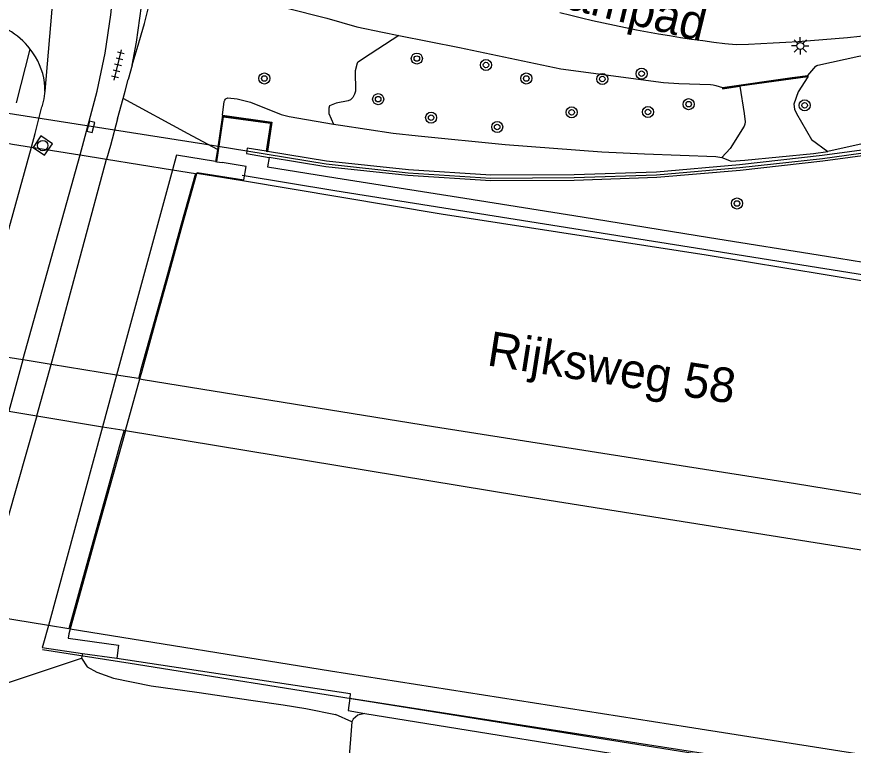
# Model space of a CAD drawing. Extents: x 131000 to 133013, y 393000 to 396501.
# Drawn here: x 132521 to 132581.5, y 394357.9 to 394410.6 of the extents above; entities that cross this region are included whole.
import ezdxf

# ---------------------------------------------------------------- set-up
doc = ezdxf.new("R2010")
doc.units = 0
for name, color, linetype in [('gg-afsc-muur', 7, 'Continuous'), ('gg-anno-openbare ruimte label', 7, 'Continuous'), ('gg-knt-BGT kruinlijn', 7, 'Continuous'), ('gg-knt-verharding', 7, 'Continuous'), ('gg-knt-verharding nz', 7, 'Continuous'), ('gg-kntw-beschoeiing', 7, 'Continuous'), ('gg-kwrk-kunstwerk niveau 01', 7, 'Continuous'), ('gt-symb-boom', 7, 'Continuous'), ('gt-symb-kolk', 7, 'Continuous'), ('gt-symb-lichtmast', 7, 'Continuous'), ('gt-symb-rioolschacht', 7, 'Continuous'), ('gt-symb-tegel verharding', 7, 'Continuous'), ('gx-grn-maaiveld', 7, 'Continuous'), ('gx-knt-lijn weginrichtingselement', 7, 'Continuous')]:
    doc.layers.add(name, color=color, linetype=linetype)

# ---------------------------------------------------------------- blocks, each defined once
blk = doc.blocks.new('gt0-LMAST')
at = {"layer": 'gt-symb-lichtmast'}
for p, q in [((-0.005, 0.246), (-0.005, 0.621)), ((-0.182, 0.173), (-0.447, 0.438)), ((0.172, 0.173), (0.437, 0.438)), ((-0.255, -0.004), (-0.63, -0.004)), ((-0.182, -0.181), (-0.447, -0.446)), ((-0.005, -0.254), (-0.005, -0.629)), ((0.437, -0.446), (0.172, -0.181)), ((0.245, -0.004), (0.62, -0.004))]:
    blk.add_line(p, q, dxfattribs=at)
blk.add_circle((-0.005, -0.004), 0.25, dxfattribs=at)
blk = doc.blocks.new('gt0-BOOM')
at = {"layer": 'gt-symb-boom'}
for radius in [0.4, 0.2]:
    blk.add_circle((0, 0), radius, dxfattribs=at)
blk = doc.blocks.new('gt0-TEG1')
at = {"layer": 'gt-symb-tegel verharding'}
for p, q in [((-1.125, 0), (1.125, 0)), ((-0.9, -0.25), (-0.9, 0.25)), ((-0.45, -0.25), (-0.45, 0.25)), ((0, -0.25), (0, 0.25)), ((0.45, -0.25), (0.45, 0.25)), ((0.9, -0.25), (0.9, 0.25))]:
    blk.add_line(p, q, dxfattribs=at)
blk = doc.blocks.new('gt0-KOLK')
at = {"layer": 'gt-symb-kolk'}
blk.add_lwpolyline([(0, 0), (0.375, 0), (0.375, 0.4), (-0.375, 0.4), (-0.375, 0), (0, 0)], dxfattribs=at)
blk = doc.blocks.new('gt0-RS')
at = {"layer": 'gt-symb-rioolschacht'}
blk.add_lwpolyline([(-0.5, -0.5), (0.5, -0.5), (0.5, 0.5), (-0.5, 0.5)], close=True, dxfattribs=at)
blk.add_circle((0, 0), 0.375, dxfattribs=at)

msp = doc.modelspace()

# ---------------------------------------------------------------- linework, layer by layer
at = {"layer": 'gg-afsc-muur'}
msp.add_lwpolyline([(132522.899, 394364.869), (132529.231, 394363.886), (132580.724, 394355.649)], dxfattribs=at)
at = {"layer": 'gg-knt-BGT kruinlijn'}
for p, q in [((132535.885, 394403.466), (132535.52, 394400.988)), ((132525.77, 394364.586), (132525.7, 394364.23)), ((132525.7, 394364.23), (132526.126, 394363.612)), ((132526.126, 394363.612), (132526.806, 394363.222)), ((132526.806, 394363.222), (132528.008, 394362.796)), ((132528.008, 394362.796), (132530.746, 394362.251)), ((132530.746, 394362.251), (132534.044, 394361.784)), ((132534.044, 394361.784), (132538.105, 394361.187)), ((132538.105, 394361.187), (132540.277, 394360.871)), ((132540.277, 394360.871), (132541.915, 394360.61)), ((132541.915, 394360.61), (132544.058, 394360.182)), ((132545.222, 394359.63), (132544.058, 394360.182))]:
    msp.add_line(p, q, dxfattribs=at)
for points in [[(132535.885, 394403.466), (132536.007, 394404.468), (132536.051, 394404.571), (132536.099, 394404.628), (132536.159, 394404.676), (132536.221, 394404.709), (132536.277, 394404.721), (132536.938, 394404.649), (132537.915, 394404.407), (132540.133, 394403.536), (132540.697, 394403.383), (132543.906, 394402.83)], [(132592.076, 394403.655), (132590.206, 394403.432), (132587.974, 394403.029), (132586.367, 394402.599), (132585.535, 394402.312), (132583.835, 394401.794), (132579.609, 394400.845)], [(132543.906, 394402.83), (132544.402, 394402.744), (132548.21, 394402.164), (132550.028, 394401.995), (132556.32, 394401.361), (132563.297, 394400.818), (132566.369, 394400.688), (132571.53, 394400.481), (132571.958, 394400.42)], [(132571.958, 394400.42), (132572.627, 394400.156), (132573.628, 394400.219), (132578.579, 394400.71), (132579.609, 394400.845)]]:
    msp.add_lwpolyline(points, dxfattribs=at)
at = {"layer": 'gg-knt-verharding'}
for p, q in [((132523.964, 394415.716), (132523.049, 394405.2)), ((132521.012, 394404.362), (132522.006, 394408.245)), ((132528.851, 394405.217), (132529.074, 394406.06)), ((132522.364, 394402.161), (132522.831, 394404.074))]:
    msp.add_line(p, q, dxfattribs=at)
for points in [[(132525.877, 394401.594), (132526.842, 394405.21), (132527.414, 394407.958), (132527.835, 394410.734), (132528.31, 394415.266)], [(132523.049, 394405.2), (132523.058, 394405.524), (132523.042, 394405.848)], [(132523.049, 394405.2), (132523.036, 394405.047), (132522.977, 394404.659), (132522.831, 394404.074)]]:
    msp.add_lwpolyline(points, dxfattribs=at)
for centre, radius, start, end in [((132582.087, 394494.183), 86.089, 255.31536, 263.93393), ((132517.831, 394405.054), 5.255, 37.396, 83.34984), ((132568.622, 394538.724), 130.221, 271.9216, 278.23656), ((132518.002, 394405.092), 5.096, 8.5288, 38.21987)]:
    msp.add_arc(centre, radius, start, end, dxfattribs=at)
at = {"layer": 'gg-knt-verharding nz'}
for p, q in [((132522.09, 394401.172), (132522.364, 394402.161)), ((132517.984, 394386.358), (132522.09, 394401.172)), ((132525.603, 394400.608), (132525.877, 394401.594)), ((132527.79, 394401.286), (132527.522, 394400.299)), ((132521.475, 394385.792), (132525.603, 394400.608)), ((132521.475, 394385.792), (132520.445, 394382.086)), ((132522.474, 394381.751), (132523.503, 394385.463)), ((132522.474, 394381.751), (132518.387, 394367.401))]:
    msp.add_line(p, q, dxfattribs=at)
msp.add_lwpolyline([(132523.503, 394385.463), (132525.802, 394393.949), (132527.522, 394400.299)], dxfattribs=at)
at = {"layer": 'gg-kntw-beschoeiing'}
for p, q in [((132484.912, 394409.195), (132534.554, 394401.406)), ((132578.166, 394406.297), (132573.263, 394405.613)), ((132573.263, 394405.613), (132572.011, 394405.438)), ((132535.927, 394403.41), (132535.441, 394400.116)), ((132539.408, 394402.93), (132535.927, 394403.41)), ((132539.099, 394400.858), (132539.408, 394402.93)), ((132534.554, 394401.406), (132537.647, 394400.895)), ((132579.234, 394400.357), (132585.147, 394401.153)), ((132537.647, 394400.895), (132543.37, 394399.949)), ((132543.37, 394399.949), (132549.298, 394399.316)), ((132573.259, 394399.686), (132579.234, 394400.357)), ((132549.298, 394399.316), (132555.275, 394398.935)), ((132567.244, 394399.165), (132573.259, 394399.686)), ((132555.275, 394398.935), (132561.298, 394398.962)), ((132561.298, 394398.962), (132567.244, 394399.165))]:
    msp.add_line(p, q, dxfattribs=at)
at = {"layer": 'gg-kwrk-kunstwerk niveau 01'}
for p, q in [((132525.603, 394400.608), (132527.522, 394400.299)), ((132527.522, 394400.299), (132532.287, 394399.533)), ((132521.475, 394385.792), (132517.984, 394386.358)), ((132528.241, 394384.694), (132523.503, 394385.463)), ((132522.474, 394381.751), (132527.225, 394380.968)), ((132523.31, 394366.609), (132518.387, 394367.401))]:
    msp.add_line(p, q, dxfattribs=at)
for points in [[(132520.258, 394401.467), (132520.73, 394401.391), (132522.09, 394401.172)], [(132522.09, 394401.172), (132525.583, 394400.611), (132525.603, 394400.608)], [(132532.287, 394399.533), (132533.939, 394399.267), (132532.889, 394395.493), (132531.914, 394391.987), (132530.954, 394388.534), (132529.979, 394385.026), (132529.815, 394384.439), (132528.241, 394384.694)], [(132523.503, 394385.463), (132521.491, 394385.789), (132521.475, 394385.792)], [(132520.445, 394382.086), (132520.463, 394382.083), (132522.474, 394381.751)], [(132527.225, 394380.968), (132528.779, 394380.712), (132528.557, 394379.914), (132527.634, 394376.595), (132526.652, 394373.062), (132525.684, 394369.584), (132524.791, 394366.371), (132523.31, 394366.609)]]:
    msp.add_lwpolyline(points, dxfattribs=at)
at = {"layer": 'gx-grn-maaiveld'}
for p, q in [((132529.359, 394407.082), (132529.074, 394406.06)), ((132578.172, 394406.245), (132573.269, 394405.561)), ((132578.16, 394406.346), (132578.172, 394406.245)), ((132528.706, 394404.67), (132528.851, 394405.217)), ((132528.31, 394403.208), (132528.706, 394404.67)), ((132528.31, 394403.208), (132527.79, 394401.286)), ((132532.555, 394400.518), (132532.287, 394399.533)), ((132532.576, 394400.594), (132532.555, 394400.518)), ((132535.392, 394400.124), (132532.576, 394400.594)), ((132535.52, 394400.988), (132535.392, 394400.124)), ((132537.676, 394401.093), (132537.618, 394400.697)), ((132537.618, 394400.697), (132539.251, 394400.427)), ((132539.049, 394400.866), (132537.676, 394401.093)), ((132539.049, 394400.866), (132539.148, 394400.85)), ((132535.392, 394400.124), (132535.491, 394400.108)), ((132535.491, 394400.108), (132535.866, 394400.045)), ((132532.287, 394399.533), (132528.241, 394384.694)), ((132528.241, 394384.694), (132527.225, 394380.968)), ((132528.877, 394380.696), (132529.914, 394384.423)), ((132527.225, 394380.968), (132523.31, 394366.609)), ((132523.31, 394366.609), (132522.912, 394365.15)), ((132522.912, 394365.15), (132522.872, 394365.001)), ((132522.872, 394365.001), (132525.77, 394364.586)), ((132525.77, 394364.586), (132528.257, 394364.23)), ((132516.76, 394361.27), (132525.7, 394364.23)), ((132545.097, 394361.357), (132580.785, 394355.807)), ((132546.164, 394360.24), (132580.642, 394354.704)), ((132545.222, 394359.63), (132543.88, 394340.941))]:
    msp.add_line(p, q, dxfattribs=at)
for points in [[(132529.359, 394407.082), (132529.675, 394408.763), (132530.03, 394411.354), (132530.296, 394414.349)], [(132529.359, 394407.082), (132529.724, 394408.303), (132530.259, 394410.095), (132530.613, 394411.542), (132530.852, 394412.115), (132531.082, 394412.524), (132531.119, 394412.571), (132531.176, 394412.622), (132531.288, 394412.698), (132531.404, 394412.767), (132531.514, 394412.815), (132531.662, 394412.847), (132531.794, 394412.86), (132532.082, 394412.865), (132532.656, 394412.823), (132534.101, 394412.685), (132535.672, 394412.443), (132536.9, 394412.215), (132540.465, 394411.221), (132543.438, 394410.48), (132545.591, 394409.855), (132547.445, 394409.478), (132548.618, 394409.244)], [(132548.618, 394409.244), (132546.07, 394407.566), (132545.685, 394407.314), (132545.638, 394407.28), (132545.606, 394407.236), (132545.467, 394406.676), (132545.499, 394405.207), (132545.427, 394404.991), (132545.298, 394404.742), (132545.129, 394404.582), (132544.959, 394404.501), (132544.091, 394404.348), (132543.611, 394404.15), (132543.57, 394403.982), (132543.564, 394403.599), (132543.906, 394402.83)], [(132548.618, 394409.244), (132553.006, 394408.37), (132560.327, 394406.83), (132567.74, 394405.838), (132568.845, 394405.762), (132571.13, 394405.692), (132571.343, 394405.663), (132571.53, 394405.623), (132572.005, 394405.487)], [(132578.16, 394406.346), (132578.745, 394407.027), (132578.814, 394407.073), (132578.889, 394407.101), (132581.843, 394407.751), (132586.122, 394408.47), (132588.928, 394408.757)], [(132572.005, 394405.487), (132577.041, 394406.19), (132578.16, 394406.346)], [(132578.172, 394406.245), (132577.476, 394405.163), (132577.148, 394404.28), (132577.215, 394403.905), (132577.343, 394403.585), (132578.446, 394401.727), (132579.609, 394400.845)], [(132573.269, 394405.561), (132573.561, 394403.585), (132573.635, 394402.983), (132573.626, 394402.818), (132573.577, 394402.682), (132572.57, 394401.078), (132571.958, 394400.42)], [(132572.005, 394405.487), (132572.018, 394405.386), (132573.269, 394405.561)], [(132535.52, 394400.988), (132533.405, 394402.131), (132528.706, 394404.67)], [(132535.491, 394400.108), (132535.97, 394403.353), (132539.351, 394402.887), (132539.049, 394400.866)], [(132535.885, 394403.466), (132539.465, 394402.972), (132539.148, 394400.85)], [(132619.541, 394401.432), (132615.148, 394402.011), (132609.157, 394402.254), (132603.157, 394402.338), (132597.134, 394402.204), (132591.137, 394401.876), (132585.125, 394401.352), (132579.21, 394400.555), (132573.239, 394399.885), (132567.232, 394399.365), (132561.294, 394399.162), (132555.281, 394399.135), (132549.315, 394399.516), (132543.397, 394400.148), (132539.148, 394400.85)], [(132619.49, 394401.032), (132615.113, 394401.612), (132609.146, 394401.854), (132603.159, 394401.938), (132597.15, 394401.805), (132591.165, 394401.477), (132585.169, 394400.954), (132579.259, 394400.158), (132573.279, 394399.487), (132567.256, 394398.966), (132561.302, 394398.762), (132555.269, 394398.735), (132549.281, 394399.117), (132543.343, 394399.751), (132539.251, 394400.427)], [(132534.037, 394399.251), (132534.06, 394399.333), (132537.434, 394398.8), (132537.606, 394399.764), (132535.866, 394400.045)], [(132539.251, 394400.427), (132539.145, 394399.743), (132544.071, 394398.96), (132548.187, 394398.305), (132553.402, 394397.477), (132561.879, 394396.134), (132571.077, 394394.642), (132579.527, 394393.283), (132588.421, 394391.834), (132596.629, 394390.543), (132607.838, 394388.695), (132617.678, 394387.108), (132617.511, 394385.816)], [(132529.914, 394384.423), (132530.078, 394385.01), (132531.053, 394388.518), (132532.013, 394391.971), (132532.988, 394395.477), (132534.037, 394399.251)], [(132585.393, 394390.958), (132570.822, 394393.353), (132551.685, 394396.332), (132537.338, 394398.72), (132534.037, 394399.251)], [(132529.914, 394384.423), (132530.167, 394384.382), (132551.132, 394380.99), (132577.274, 394376.855), (132598.395, 394373.412), (132619.409, 394370.036), (132643.341, 394366.3), (132662.638, 394363.19), (132684.84, 394359.632), (132706.905, 394355.957), (132728.907, 394352.541), (132757.52, 394348.034)], [(132528.877, 394380.696), (132528.656, 394379.898), (132527.733, 394376.579), (132526.751, 394373.046), (132525.783, 394369.568), (132524.889, 394366.355)], [(132528.877, 394380.696), (132557.358, 394376), (132586.726, 394371.327), (132630.208, 394364.39), (132679.891, 394356.404), (132717.95, 394350.316), (132745.848, 394345.902), (132757.065, 394344.129)], [(132524.889, 394366.355), (132524.791, 394366.002), (132524.747, 394365.696), (132528.389, 394365.17), (132528.257, 394364.23)], [(132524.889, 394366.355), (132543.692, 394363.331), (132569.48, 394359.288), (132582.627, 394357.204)], [(132528.257, 394364.23), (132545.112, 394361.695), (132545.097, 394361.357)], [(132545.097, 394361.357), (132544.961, 394360.449), (132546.164, 394360.24)], [(132546.164, 394360.24), (132545.654, 394360.111), (132545.34, 394359.841), (132545.222, 394359.63)]]:
    msp.add_lwpolyline(points, dxfattribs=at)
at = {"layer": 'gx-knt-lijn weginrichtingselement'}
for p, q in [((132537.323, 394399.143), (132543.993, 394398.036)), ((132543.993, 394398.036), (132569.595, 394393.968)), ((132569.595, 394393.968), (132597.586, 394389.461))]:
    msp.add_line(p, q, dxfattribs=at)

# ---------------------------------------------------------------- block references
at = {"layer": 'gt-symb-boom'}
for p in [(132549.927, 394407.567), (132554.921, 394407.102), (132566.162, 394406.475), (132538.917, 394406.127), (132557.833, 394406.128), (132563.322, 394406.087), (132547.137, 394404.633), (132569.563, 394404.27), (132577.939, 394404.186), (132550.959, 394403.297), (132561.108, 394403.68), (132566.62, 394403.707), (132555.734, 394402.623), (132573.057, 394397.095)]:
    msp.add_blockref('gt0-BOOM', p, dxfattribs=at)
at = {"layer": 'gt-symb-kolk', "rotation": -104.77272396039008}
msp.add_blockref('gt0-KOLK', (132526.178, 394402.692), dxfattribs=at)
at = {"layer": 'gt-symb-lichtmast'}
msp.add_blockref('gt0-LMAST', (132577.632, 394408.482), dxfattribs=at)
at = {"layer": 'gt-symb-rioolschacht', "rotation": 145.67439803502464}
msp.add_blockref('gt0-RS', (132522.905, 394401.28), dxfattribs=at)
at = {"layer": 'gt-symb-tegel verharding', "rotation": 76.2971100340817}
msp.add_blockref('gt0-TEG1', (132528.34, 394407.105), dxfattribs=at)

# ---------------------------------------------------------------- texts
at = {"layer": 'gg-anno-openbare ruimte label'}
for s, rotation, p in [('Dampad', 346.3, (132558.219, 394411.784)), ('Rijksweg 58', 351.1, (132554.926, 394385.411))]:
    msp.add_text(s, height=2.5, rotation=rotation, dxfattribs=at).set_placement(p)

doc.saveas('drawing.dxf')
